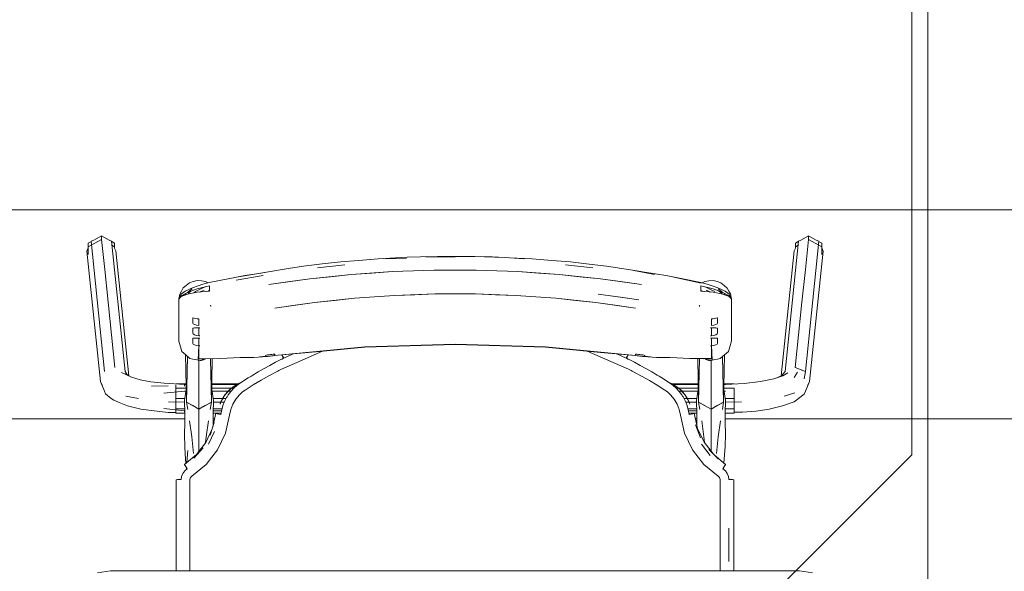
# Model space of a CAD drawing. Header units: millimetres. Extents: x -261 to 187, y -214 to 106.
# Tile 440 of 656: x -190 to -189.295, y -72.285 to -71.889. Entities that reach past the tile are written whole.
import ezdxf

# ---------------------------------------------------------------- set-up
doc = ezdxf.new("R2010")
doc.units = ezdxf.units.MM
doc.header["$LTSCALE"] = 0.005
doc.header["$MEASUREMENT"] = 0
for name, color, linetype, lineweight in [('IFC-Elemento de mobília-Contorno', 9, 'Continuous', 5), ('IFC-Viga-Contorno', 9, 'Continuous', 5), ('M-EQPM', 7, 'Continuous', 18)]:
    doc.layers.add(name, color=color, linetype=linetype, lineweight=lineweight)

msp = doc.modelspace()

# ---------------------------------------------------------------- linework, layer by layer
at = {"layer": 'IFC-Elemento de mobília-Contorno', "lineweight": 5}
for p, q in [((-189.9472, -72.04707), (-189.94169, -72.044)), ((-189.94169, -72.04659), (-189.94169, -72.044)), ((-189.94169, -72.044), (-189.93619, -72.04707)), ((-189.44036, -72.04707), (-189.43485, -72.044)), ((-189.43485, -72.04659), (-189.43485, -72.044)), ((-189.43485, -72.044), (-189.42934, -72.04708)), ((-189.95212, -72.05495), (-189.95111, -72.05258)), ((-189.95111, -72.05185), (-189.94169, -72.04659)), ((-189.95111, -72.04926), (-189.94925, -72.04822)), ((-189.95111, -72.05185), (-189.95111, -72.04926)), ((-189.95111, -72.0573), (-189.95111, -72.05185)), ((-189.94925, -72.04822), (-189.9491, -72.04785)), ((-189.9491, -72.04785), (-189.9472, -72.04707)), ((-189.9491, -72.04785), (-189.93942, -72.14129)), ((-189.94169, -72.04659), (-189.94159, -72.04664)), ((-189.94159, -72.04664), (-189.93936, -72.06823)), ((-189.93619, -72.04707), (-189.93446, -72.04775)), ((-189.93446, -72.04775), (-189.92479, -72.14119)), ((-189.93446, -72.04775), (-189.9343, -72.04812)), ((-189.9343, -72.04812), (-189.93227, -72.04926)), ((-189.93415, -72.0508), (-189.93227, -72.05185)), ((-189.93227, -72.05286), (-189.93227, -72.04926)), ((-189.93227, -72.05185), (-189.93227, -72.04926)), ((-189.93227, -72.05286), (-189.93227, -72.05185)), ((-189.93227, -72.05286), (-189.93143, -72.05481)), ((-189.45175, -72.14119), (-189.44208, -72.04775)), ((-189.44511, -72.05481), (-189.44427, -72.05287)), ((-189.44427, -72.04926), (-189.44224, -72.04812)), ((-189.44427, -72.05185), (-189.44427, -72.04926)), ((-189.44427, -72.05185), (-189.44239, -72.0508)), ((-189.44427, -72.05287), (-189.44427, -72.05185)), ((-189.44224, -72.04812), (-189.44208, -72.04775)), ((-189.44208, -72.04775), (-189.44036, -72.04707)), ((-189.43718, -72.06823), (-189.43495, -72.04664)), ((-189.43712, -72.14129), (-189.42745, -72.04785)), ((-189.43495, -72.04664), (-189.43485, -72.04659)), ((-189.43485, -72.04659), (-189.42543, -72.05185)), ((-189.42934, -72.04708), (-189.42745, -72.04785)), ((-189.42745, -72.04785), (-189.42729, -72.04822)), ((-189.42729, -72.04822), (-189.42543, -72.04926)), ((-189.42543, -72.05259), (-189.42543, -72.04926)), ((-189.42543, -72.05185), (-189.42543, -72.04926)), ((-189.42543, -72.0573), (-189.42543, -72.05185)), ((-189.42543, -72.05259), (-189.42442, -72.05495)), ((-189.95212, -72.05495), (-189.94245, -72.14839)), ((-189.93143, -72.05481), (-189.92216, -72.14434)), ((-189.74333, -72.0606), (-189.72262, -72.0594)), ((-189.72262, -72.0594), (-189.71312, -72.05914)), ((-189.71312, -72.05914), (-189.70072, -72.05877)), ((-189.70923, -72.05914), (-189.68817, -72.05914)), ((-189.70072, -72.05877), (-189.68817, -72.05872)), ((-189.68817, -72.05872), (-189.67406, -72.05885)), ((-189.67406, -72.05885), (-189.66129, -72.05914)), ((-189.66712, -72.05914), (-189.6527, -72.05964)), ((-189.66129, -72.05914), (-189.6527, -72.05964)), ((-189.6527, -72.05964), (-189.6386, -72.06053)), ((-189.64913, -72.05986), (-189.63301, -72.0606)), ((-189.45439, -72.14448), (-189.44511, -72.05481)), ((-189.43409, -72.14839), (-189.42442, -72.05495)), ((-189.81065, -72.06788), (-189.79675, -72.06584)), ((-189.79675, -72.06584), (-189.78342, -72.06414)), ((-189.78691, -72.0669), (-189.76728, -72.0648)), ((-189.78342, -72.06414), (-189.77003, -72.06271)), ((-189.77003, -72.06271), (-189.75747, -72.06163)), ((-189.75747, -72.06163), (-189.74333, -72.0606)), ((-189.73774, -72.06052), (-189.72292, -72.06007)), ((-189.63301, -72.0606), (-189.61888, -72.06163)), ((-189.61888, -72.06163), (-189.60554, -72.06278)), ((-189.60906, -72.0648), (-189.58943, -72.0669)), ((-189.60554, -72.06278), (-189.59219, -72.06422)), ((-189.59219, -72.06422), (-189.5796, -72.06583)), ((-189.5796, -72.06583), (-189.56569, -72.06788)), ((-189.93936, -72.06823), (-189.93694, -72.09159)), ((-189.85093, -72.07478), (-189.83903, -72.07247)), ((-189.84518, -72.07591), (-189.82588, -72.07247)), ((-189.84489, -72.07371), (-189.83061, -72.07116)), ((-189.83903, -72.07247), (-189.83061, -72.07116)), ((-189.83061, -72.07116), (-189.8163, -72.06893)), ((-189.82754, -72.07068), (-189.81065, -72.06788)), ((-189.79235, -72.07485), (-189.76274, -72.07174)), ((-189.79235, -72.07485), (-189.77754, -72.0733)), ((-189.77754, -72.0733), (-189.76274, -72.07174)), ((-189.76274, -72.07174), (-189.73298, -72.06966)), ((-189.76274, -72.07174), (-189.74786, -72.0707)), ((-189.74786, -72.0707), (-189.73298, -72.06966)), ((-189.73298, -72.06966), (-189.70312, -72.06862)), ((-189.73298, -72.06966), (-189.71805, -72.06914)), ((-189.71805, -72.06914), (-189.70312, -72.06862)), ((-189.70312, -72.06862), (-189.67322, -72.06862)), ((-189.67322, -72.06862), (-189.64336, -72.06966)), ((-189.67322, -72.06862), (-189.65829, -72.06914)), ((-189.65829, -72.06914), (-189.64336, -72.06966)), ((-189.64336, -72.06966), (-189.6136, -72.07175)), ((-189.64336, -72.06966), (-189.62848, -72.0707)), ((-189.62848, -72.0707), (-189.6136, -72.07175)), ((-189.6136, -72.07175), (-189.584, -72.07486)), ((-189.6136, -72.07175), (-189.5988, -72.0733)), ((-189.5988, -72.0733), (-189.584, -72.07486)), ((-189.56569, -72.06788), (-189.55503, -72.06964)), ((-189.56004, -72.06893), (-189.54522, -72.07163)), ((-189.56004, -72.06893), (-189.54453, -72.07115)), ((-189.54453, -72.07115), (-189.53574, -72.07281)), ((-189.53574, -72.07281), (-189.52385, -72.07503)), ((-189.53145, -72.07371), (-189.51186, -72.07793)), ((-189.4396, -72.09159), (-189.43718, -72.06823)), ((-189.88319, -72.08142), (-189.88093, -72.07953)), ((-189.88093, -72.07953), (-189.87867, -72.07764)), ((-189.87867, -72.07764), (-189.87583, -72.0768)), ((-189.8765, -72.0812), (-189.87245, -72.07983)), ((-189.87583, -72.0768), (-189.873, -72.07597)), ((-189.87309, -72.08205), (-189.86434, -72.07979)), ((-189.873, -72.07597), (-189.87006, -72.07632)), ((-189.87245, -72.07983), (-189.8689, -72.07869)), ((-189.87082, -72.0823), (-189.86737, -72.0806)), ((-189.87006, -72.07632), (-189.86712, -72.07667)), ((-189.8689, -72.07869), (-189.86437, -72.07751)), ((-189.86712, -72.07667), (-189.86527, -72.07774)), ((-189.86437, -72.07751), (-189.85093, -72.07478)), ((-189.86434, -72.08076), (-189.86434, -72.07979)), ((-189.86434, -72.08173), (-189.86434, -72.08076)), ((-189.82173, -72.07897), (-189.79235, -72.07485)), ((-189.82173, -72.07897), (-189.80677, -72.07687)), ((-189.80677, -72.07687), (-189.79235, -72.07485)), ((-189.584, -72.07486), (-189.55461, -72.07897)), ((-189.584, -72.07486), (-189.56958, -72.07687)), ((-189.56958, -72.07687), (-189.55461, -72.07897)), ((-189.52385, -72.07503), (-189.51197, -72.07751)), ((-189.51201, -72.08076), (-189.51201, -72.07979)), ((-189.51201, -72.07979), (-189.50325, -72.08205)), ((-189.51201, -72.08173), (-189.51201, -72.08076)), ((-189.51197, -72.07751), (-189.50744, -72.07869)), ((-189.51107, -72.07774), (-189.50921, -72.07666)), ((-189.50921, -72.07666), (-189.50626, -72.07632)), ((-189.50897, -72.0806), (-189.50552, -72.08231)), ((-189.50744, -72.07869), (-189.50389, -72.07983)), ((-189.50626, -72.07632), (-189.50332, -72.07597)), ((-189.50389, -72.07983), (-189.49983, -72.0812)), ((-189.50332, -72.07597), (-189.50049, -72.07681)), ((-189.50049, -72.07681), (-189.49765, -72.07765)), ((-189.49765, -72.07765), (-189.49539, -72.07955)), ((-189.49539, -72.07955), (-189.49314, -72.08144)), ((-189.88617, -72.08937), (-189.88559, -72.08583)), ((-189.88617, -72.08937), (-189.88466, -72.08595)), ((-189.88617, -72.08937), (-189.88459, -72.08713)), ((-189.88559, -72.08583), (-189.88439, -72.08362)), ((-189.88531, -72.08833), (-189.88459, -72.08746)), ((-189.88466, -72.08595), (-189.88161, -72.08364)), ((-189.88459, -72.08713), (-189.87997, -72.08456)), ((-189.88459, -72.08746), (-189.88004, -72.08576)), ((-189.88439, -72.08362), (-189.88319, -72.08142)), ((-189.884, -72.08681), (-189.8825, -72.08668)), ((-189.88183, -72.08643), (-189.88106, -72.08526)), ((-189.88161, -72.08364), (-189.8765, -72.0812)), ((-189.88004, -72.08576), (-189.87302, -72.08446)), ((-189.87997, -72.08456), (-189.87671, -72.08197)), ((-189.87997, -72.08456), (-189.87309, -72.08205)), ((-189.87961, -72.08568), (-189.87922, -72.08518)), ((-189.87922, -72.08518), (-189.87728, -72.08357)), ((-189.8754, -72.0849), (-189.8743, -72.08388)), ((-189.8743, -72.08388), (-189.87082, -72.0823)), ((-189.87302, -72.08446), (-189.86434, -72.08367)), ((-189.87154, -72.08432), (-189.86799, -72.08286)), ((-189.86609, -72.08383), (-189.86434, -72.08332)), ((-189.86508, -72.08353), (-189.86468, -72.0837)), ((-189.86434, -72.0827), (-189.86434, -72.08173)), ((-189.86434, -72.08367), (-189.86434, -72.0827)), ((-189.76039, -72.08877), (-189.73157, -72.08672)), ((-189.76039, -72.08877), (-189.74598, -72.08774)), ((-189.74598, -72.08774), (-189.73157, -72.08672)), ((-189.73157, -72.08672), (-189.70265, -72.08569)), ((-189.73157, -72.08672), (-189.71711, -72.08621)), ((-189.71711, -72.08621), (-189.70265, -72.08569)), ((-189.70265, -72.08569), (-189.67369, -72.08569)), ((-189.67369, -72.08569), (-189.64477, -72.08672)), ((-189.67369, -72.08569), (-189.65923, -72.08621)), ((-189.65923, -72.08621), (-189.64477, -72.08672)), ((-189.64477, -72.08672), (-189.61595, -72.08877)), ((-189.64477, -72.08672), (-189.63036, -72.08775)), ((-189.63036, -72.08775), (-189.61595, -72.08877)), ((-189.58557, -72.08581), (-189.57137, -72.08784)), ((-189.58557, -72.08581), (-189.5715, -72.08782)), ((-189.5715, -72.08782), (-189.55663, -72.08993)), ((-189.57137, -72.08784), (-189.55663, -72.08993)), ((-189.51201, -72.0827), (-189.51201, -72.08173)), ((-189.51201, -72.08367), (-189.51201, -72.0827)), ((-189.51201, -72.08332), (-189.51024, -72.08383)), ((-189.51201, -72.08367), (-189.50332, -72.08446)), ((-189.51183, -72.08368), (-189.51138, -72.0835)), ((-189.50837, -72.08286), (-189.50482, -72.08432)), ((-189.50552, -72.08231), (-189.50204, -72.08387)), ((-189.50332, -72.08446), (-189.4963, -72.08576)), ((-189.50325, -72.08205), (-189.49637, -72.08456)), ((-189.49983, -72.0812), (-189.49473, -72.08364)), ((-189.49963, -72.08197), (-189.49637, -72.08456)), ((-189.4994, -72.08345), (-189.49722, -72.08519)), ((-189.49722, -72.08519), (-189.49686, -72.08566)), ((-189.49637, -72.08456), (-189.49175, -72.08713)), ((-189.4963, -72.08576), (-189.49175, -72.08746)), ((-189.4954, -72.08527), (-189.49472, -72.08635)), ((-189.49473, -72.08364), (-189.49179, -72.08583)), ((-189.49376, -72.08671), (-189.4924, -72.08677)), ((-189.49314, -72.08144), (-189.49195, -72.08358)), ((-189.49195, -72.08358), (-189.49077, -72.08572)), ((-189.49179, -72.08583), (-189.49017, -72.08936)), ((-189.49175, -72.08713), (-189.49017, -72.08936)), ((-189.49175, -72.08746), (-189.49103, -72.08833)), ((-189.49077, -72.08572), (-189.49017, -72.08936)), ((-189.93694, -72.09159), (-189.93452, -72.11495)), ((-189.88617, -72.08937), (-189.88531, -72.08833)), ((-189.88617, -72.09689), (-189.88617, -72.08937)), ((-189.86341, -72.09362), (-189.86331, -72.09414)), ((-189.86341, -72.09362), (-189.8632, -72.09472)), ((-189.86331, -72.09414), (-189.8632, -72.09472)), ((-189.8175, -72.0959), (-189.78906, -72.09184)), ((-189.8175, -72.0959), (-189.80288, -72.09381)), ((-189.80288, -72.09381), (-189.78906, -72.09184)), ((-189.78906, -72.09184), (-189.76039, -72.08877)), ((-189.78906, -72.09184), (-189.77472, -72.09031)), ((-189.77472, -72.09031), (-189.76039, -72.08877)), ((-189.61595, -72.08877), (-189.58728, -72.09184)), ((-189.61595, -72.08877), (-189.60162, -72.09031)), ((-189.60162, -72.09031), (-189.58728, -72.09184)), ((-189.58728, -72.09184), (-189.55884, -72.0959)), ((-189.58728, -72.09184), (-189.57346, -72.09381)), ((-189.57346, -72.09381), (-189.55884, -72.0959)), ((-189.51315, -72.09472), (-189.51294, -72.09362)), ((-189.51315, -72.09472), (-189.51303, -72.09414)), ((-189.51303, -72.09414), (-189.51294, -72.09362)), ((-189.49103, -72.08833), (-189.49017, -72.08936)), ((-189.49017, -72.09687), (-189.49017, -72.08936)), ((-189.44202, -72.11495), (-189.4396, -72.09159)), ((-189.88617, -72.1044), (-189.88617, -72.09689)), ((-189.49017, -72.10438), (-189.49017, -72.09687)), ((-189.88617, -72.11192), (-189.88617, -72.1044)), ((-189.87617, -72.10279), (-189.87513, -72.10307)), ((-189.87617, -72.10375), (-189.87617, -72.10279)), ((-189.87617, -72.10472), (-189.87617, -72.10375)), ((-189.87617, -72.10568), (-189.87617, -72.10472)), ((-189.87617, -72.10664), (-189.87617, -72.10568)), ((-189.87617, -72.10664), (-189.87586, -72.1071)), ((-189.87586, -72.1071), (-189.87496, -72.10765)), ((-189.87513, -72.10307), (-189.87408, -72.10328)), ((-189.87496, -72.10765), (-189.87362, -72.10811)), ((-189.87408, -72.10328), (-189.87301, -72.10341)), ((-189.87362, -72.10811), (-189.87193, -72.10834)), ((-189.87301, -72.10341), (-189.87193, -72.10346)), ((-189.87193, -72.10468), (-189.87193, -72.10346)), ((-189.87193, -72.1059), (-189.87193, -72.10468)), ((-189.87193, -72.10712), (-189.87193, -72.10589)), ((-189.87193, -72.10834), (-189.87193, -72.10712)), ((-189.50441, -72.10346), (-189.50333, -72.10341)), ((-189.50441, -72.10468), (-189.50441, -72.10346)), ((-189.50441, -72.1059), (-189.50441, -72.10468)), ((-189.50441, -72.10712), (-189.50441, -72.10589)), ((-189.50441, -72.10834), (-189.50441, -72.10712)), ((-189.50441, -72.10834), (-189.50272, -72.10811)), ((-189.50333, -72.10341), (-189.50226, -72.10328)), ((-189.50272, -72.10811), (-189.50138, -72.10765)), ((-189.50226, -72.10328), (-189.50121, -72.10307)), ((-189.50138, -72.10765), (-189.50048, -72.1071)), ((-189.50121, -72.10307), (-189.50017, -72.10279)), ((-189.50048, -72.1071), (-189.50017, -72.10664)), ((-189.50017, -72.10375), (-189.50017, -72.10279)), ((-189.50017, -72.10472), (-189.50017, -72.10375)), ((-189.50017, -72.10568), (-189.50017, -72.10472)), ((-189.50017, -72.10664), (-189.50017, -72.10568)), ((-189.49017, -72.1119), (-189.49017, -72.10438)), ((-189.93452, -72.11495), (-189.9321, -72.13831)), ((-189.88617, -72.11943), (-189.88617, -72.11192)), ((-189.87617, -72.11039), (-189.87586, -72.11012)), ((-189.87617, -72.11127), (-189.87617, -72.11039)), ((-189.87617, -72.11215), (-189.87617, -72.11127)), ((-189.87617, -72.11304), (-189.87617, -72.11215)), ((-189.87617, -72.11392), (-189.87617, -72.11304)), ((-189.87617, -72.11392), (-189.87586, -72.11437)), ((-189.87586, -72.11012), (-189.87496, -72.11003)), ((-189.87586, -72.11437), (-189.87496, -72.11492)), ((-189.87496, -72.11003), (-189.87362, -72.11004)), ((-189.87496, -72.11492), (-189.87362, -72.11539)), ((-189.87362, -72.11004), (-189.87193, -72.11003)), ((-189.87362, -72.11539), (-189.87193, -72.11562)), ((-189.87193, -72.11143), (-189.87193, -72.11003)), ((-189.87193, -72.11283), (-189.87193, -72.11143)), ((-189.87193, -72.11422), (-189.87193, -72.11283)), ((-189.87193, -72.11562), (-189.87193, -72.11422)), ((-189.87177, -72.11003), (-189.87117, -72.11003)), ((-189.87177, -72.11563), (-189.87117, -72.11564)), ((-189.87174, -72.11563), (-189.87155, -72.11563)), ((-189.87155, -72.11003), (-189.87136, -72.11003)), ((-189.87155, -72.11563), (-189.87136, -72.11564)), ((-189.87136, -72.11003), (-189.87117, -72.11003)), ((-189.50517, -72.11003), (-189.50498, -72.11003)), ((-189.50517, -72.11003), (-189.5046, -72.11003)), ((-189.50517, -72.11564), (-189.5046, -72.11563)), ((-189.50498, -72.11003), (-189.50479, -72.11003)), ((-189.50498, -72.11564), (-189.50477, -72.11563)), ((-189.50479, -72.11563), (-189.5046, -72.11563)), ((-189.50441, -72.11143), (-189.50441, -72.11003)), ((-189.50441, -72.11003), (-189.50272, -72.11004)), ((-189.50441, -72.11283), (-189.50441, -72.11143)), ((-189.50441, -72.11422), (-189.50441, -72.11283)), ((-189.50441, -72.11562), (-189.50441, -72.11422)), ((-189.50441, -72.11562), (-189.50272, -72.11539)), ((-189.50272, -72.11004), (-189.50138, -72.11003)), ((-189.50272, -72.11539), (-189.50138, -72.11492)), ((-189.50138, -72.11003), (-189.50048, -72.11012)), ((-189.50138, -72.11492), (-189.50048, -72.11437)), ((-189.50048, -72.11012), (-189.50017, -72.11039)), ((-189.50048, -72.11437), (-189.50017, -72.11392)), ((-189.50017, -72.11127), (-189.50017, -72.11039)), ((-189.50017, -72.11215), (-189.50017, -72.11127)), ((-189.50017, -72.11304), (-189.50017, -72.11215)), ((-189.50017, -72.11392), (-189.50017, -72.11304)), ((-189.49017, -72.11941), (-189.49017, -72.1119)), ((-189.44444, -72.13831), (-189.44202, -72.11495)), ((-189.88617, -72.11943), (-189.88493, -72.12371)), ((-189.87617, -72.11767), (-189.87586, -72.1174)), ((-189.87617, -72.11855), (-189.87617, -72.11767)), ((-189.87617, -72.11943), (-189.87617, -72.11855)), ((-189.87617, -72.12032), (-189.87617, -72.11943)), ((-189.87617, -72.1212), (-189.87617, -72.12032)), ((-189.87617, -72.1212), (-189.87586, -72.12165)), ((-189.87586, -72.1174), (-189.87496, -72.11731)), ((-189.87586, -72.12165), (-189.87496, -72.1222)), ((-189.87496, -72.11731), (-189.87362, -72.11731)), ((-189.87496, -72.1222), (-189.87362, -72.12266)), ((-189.87362, -72.11731), (-189.87193, -72.11731)), ((-189.87362, -72.12266), (-189.87193, -72.1229)), ((-189.87243, -72.1331), (-189.87193, -72.1229)), ((-189.87193, -72.11871), (-189.87193, -72.11731)), ((-189.87193, -72.1201), (-189.87193, -72.11871)), ((-189.87193, -72.1215), (-189.87193, -72.1201)), ((-189.87193, -72.1229), (-189.87193, -72.1215)), ((-189.87193, -72.13206), (-189.87193, -72.1229)), ((-189.87193, -72.1229), (-189.87117, -72.12292)), ((-189.87193, -72.1229), (-189.87174, -72.1229)), ((-189.87174, -72.1173), (-189.87117, -72.1173)), ((-189.87174, -72.1229), (-189.87155, -72.12291)), ((-189.87155, -72.1173), (-189.87136, -72.1173)), ((-189.87155, -72.12291), (-189.87136, -72.12291)), ((-189.87136, -72.1173), (-189.87117, -72.1173)), ((-189.87136, -72.12291), (-189.87117, -72.12292)), ((-189.75298, -72.12389), (-189.72057, -72.12288)), ((-189.75297, -72.12367), (-189.68817, -72.12165)), ((-189.72057, -72.12288), (-189.68817, -72.12187)), ((-189.68817, -72.12165), (-189.62337, -72.12367)), ((-189.68817, -72.12187), (-189.65577, -72.12288)), ((-189.65577, -72.12288), (-189.62336, -72.12389)), ((-189.50517, -72.1173), (-189.50498, -72.1173)), ((-189.50517, -72.1173), (-189.5046, -72.1173)), ((-189.50517, -72.12292), (-189.50441, -72.1229)), ((-189.50517, -72.12292), (-189.50498, -72.12291)), ((-189.50498, -72.1173), (-189.50479, -72.1173)), ((-189.50498, -72.12291), (-189.50479, -72.12291)), ((-189.50479, -72.12291), (-189.5046, -72.1229)), ((-189.5046, -72.1229), (-189.50441, -72.1229)), ((-189.50441, -72.11871), (-189.50441, -72.11731)), ((-189.50441, -72.11731), (-189.50272, -72.11731)), ((-189.50441, -72.1201), (-189.50441, -72.11871)), ((-189.50441, -72.1215), (-189.50441, -72.1201)), ((-189.50441, -72.1229), (-189.50441, -72.1215)), ((-189.50441, -72.1229), (-189.50272, -72.12266)), ((-189.50441, -72.13206), (-189.50441, -72.1229)), ((-189.50441, -72.1229), (-189.50391, -72.1331)), ((-189.50272, -72.11731), (-189.50138, -72.11731)), ((-189.50272, -72.12266), (-189.50138, -72.1222)), ((-189.50138, -72.11731), (-189.50048, -72.1174)), ((-189.50138, -72.1222), (-189.50048, -72.12165)), ((-189.50048, -72.1174), (-189.50017, -72.11767)), ((-189.50048, -72.12165), (-189.50017, -72.1212)), ((-189.50017, -72.11855), (-189.50017, -72.11767)), ((-189.50017, -72.11943), (-189.50017, -72.11855)), ((-189.50017, -72.12032), (-189.50017, -72.11943)), ((-189.50017, -72.1212), (-189.50017, -72.12032)), ((-189.49141, -72.12371), (-189.49017, -72.11941)), ((-189.88493, -72.12371), (-189.88402, -72.12683)), ((-189.88402, -72.12683), (-189.88112, -72.12942)), ((-189.88139, -72.12919), (-189.88073, -72.16316)), ((-189.88112, -72.12942), (-189.87823, -72.13202)), ((-189.88073, -72.16316), (-189.87991, -72.13051)), ((-189.82826, -72.13089), (-189.82417, -72.13037)), ((-189.82826, -72.13089), (-189.82412, -72.13047)), ((-189.82417, -72.13006), (-189.82398, -72.12984)), ((-189.82417, -72.13014), (-189.82417, -72.13006)), ((-189.82417, -72.13021), (-189.82417, -72.13014)), ((-189.82417, -72.13029), (-189.82417, -72.13021)), ((-189.82417, -72.13037), (-189.82417, -72.13029)), ((-189.82412, -72.13047), (-189.82381, -72.13057)), ((-189.82398, -72.12984), (-189.82344, -72.12961)), ((-189.82344, -72.12961), (-189.82263, -72.12941)), ((-189.82325, -72.13057), (-189.82251, -72.13051)), ((-189.82263, -72.12941), (-189.82167, -72.12926)), ((-189.82251, -72.13051), (-189.82167, -72.13041)), ((-189.82167, -72.12926), (-189.82063, -72.12914)), ((-189.82167, -72.13041), (-189.82063, -72.13029)), ((-189.82063, -72.12914), (-189.81959, -72.12902)), ((-189.82063, -72.13029), (-189.8196, -72.13017)), ((-189.8196, -72.13017), (-189.81856, -72.13004)), ((-189.81959, -72.12902), (-189.81854, -72.12889)), ((-189.81856, -72.13004), (-189.81753, -72.12992)), ((-189.81854, -72.12889), (-189.8175, -72.12876)), ((-189.81775, -72.12879), (-189.81753, -72.12992)), ((-189.81775, -72.12879), (-189.81753, -72.12992)), ((-189.81753, -72.12992), (-189.78525, -72.1269)), ((-189.8175, -72.1297), (-189.75297, -72.12367)), ((-189.8175, -72.12899), (-189.8175, -72.12876)), ((-189.8175, -72.12923), (-189.8175, -72.12899)), ((-189.8175, -72.12946), (-189.8175, -72.12923)), ((-189.8175, -72.1297), (-189.8175, -72.12946)), ((-189.81235, -72.12943), (-189.81222, -72.12971)), ((-189.81222, -72.12971), (-189.81161, -72.13094)), ((-189.81215, -72.12941), (-189.81162, -72.13044)), ((-189.81162, -72.13044), (-189.81097, -72.13175)), ((-189.81097, -72.13175), (-189.8042, -72.12867)), ((-189.81097, -72.13175), (-189.80423, -72.12867)), ((-189.7979, -72.13315), (-189.78318, -72.12674)), ((-189.78525, -72.1269), (-189.75298, -72.12389)), ((-189.78318, -72.12674), (-189.78302, -72.12669)), ((-189.62337, -72.12367), (-189.55884, -72.1297)), ((-189.62336, -72.12389), (-189.58391, -72.12757)), ((-189.59357, -72.12667), (-189.56393, -72.13956)), ((-189.58391, -72.12757), (-189.55881, -72.12992)), ((-189.57237, -72.12865), (-189.56557, -72.13175)), ((-189.57236, -72.12865), (-189.56557, -72.13175)), ((-189.56557, -72.13175), (-189.56492, -72.13044)), ((-189.56493, -72.13094), (-189.56432, -72.12971)), ((-189.56492, -72.13044), (-189.56438, -72.12939)), ((-189.56432, -72.12971), (-189.56419, -72.12941)), ((-189.55884, -72.12899), (-189.55884, -72.12876)), ((-189.55884, -72.12876), (-189.5578, -72.12889)), ((-189.55884, -72.12923), (-189.55884, -72.12899)), ((-189.55884, -72.12946), (-189.55884, -72.12923)), ((-189.55884, -72.1297), (-189.55884, -72.12946)), ((-189.55881, -72.12992), (-189.55778, -72.13004)), ((-189.5578, -72.12889), (-189.55676, -72.12902)), ((-189.55778, -72.13004), (-189.55674, -72.13017)), ((-189.55676, -72.12902), (-189.55571, -72.12914)), ((-189.55674, -72.13017), (-189.55571, -72.13029)), ((-189.55571, -72.12914), (-189.55467, -72.12926)), ((-189.55571, -72.13029), (-189.55467, -72.13041)), ((-189.55467, -72.12926), (-189.55372, -72.12941)), ((-189.55467, -72.13041), (-189.55383, -72.13051)), ((-189.55383, -72.13051), (-189.55309, -72.13057)), ((-189.55372, -72.12941), (-189.55291, -72.12961)), ((-189.55291, -72.12961), (-189.55236, -72.12984)), ((-189.55254, -72.13057), (-189.55222, -72.13047)), ((-189.55236, -72.12984), (-189.55217, -72.13006)), ((-189.55222, -72.13047), (-189.54809, -72.13089)), ((-189.55217, -72.13014), (-189.55217, -72.13006)), ((-189.55217, -72.13021), (-189.55217, -72.13014)), ((-189.55217, -72.13029), (-189.55217, -72.13021)), ((-189.55217, -72.13037), (-189.55217, -72.13029)), ((-189.55217, -72.13037), (-189.54809, -72.13089)), ((-189.49812, -72.13202), (-189.49522, -72.12942)), ((-189.49581, -72.16316), (-189.49516, -72.12937)), ((-189.49522, -72.12942), (-189.49232, -72.12683)), ((-189.49232, -72.12683), (-189.49141, -72.12371)), ((-189.87823, -72.13202), (-189.87629, -72.13238)), ((-189.87629, -72.13238), (-189.87436, -72.13274)), ((-189.87436, -72.13274), (-189.87243, -72.1331)), ((-189.87243, -72.1331), (-189.87195, -72.13319)), ((-189.87195, -72.13319), (-189.87147, -72.13328)), ((-189.87193, -72.13206), (-189.87007, -72.13227)), ((-189.87193, -72.13206), (-189.87147, -72.13211)), ((-189.87177, -72.13465), (-189.87177, -72.13323)), ((-189.87177, -72.15143), (-189.87177, -72.13465)), ((-189.87147, -72.13211), (-189.871, -72.13217)), ((-189.87147, -72.13328), (-189.87098, -72.13337)), ((-189.871, -72.13217), (-189.87054, -72.13222)), ((-189.87098, -72.13337), (-189.8705, -72.13346)), ((-189.87054, -72.13222), (-189.87007, -72.13227)), ((-189.8705, -72.13346), (-189.87012, -72.13331)), ((-189.87012, -72.13331), (-189.86973, -72.13317)), ((-189.87007, -72.13227), (-189.86823, -72.13226)), ((-189.87007, -72.13227), (-189.86961, -72.13227)), ((-189.86973, -72.13317), (-189.86953, -72.1331)), ((-189.86961, -72.13227), (-189.86938, -72.13227)), ((-189.86953, -72.1331), (-189.86934, -72.13303)), ((-189.86938, -72.13227), (-189.86915, -72.13226)), ((-189.86934, -72.13303), (-189.86915, -72.13295)), ((-189.86915, -72.13226), (-189.86892, -72.13226)), ((-189.86915, -72.13295), (-189.86896, -72.13289)), ((-189.86896, -72.13289), (-189.86876, -72.13281)), ((-189.86892, -72.13226), (-189.86869, -72.13226)), ((-189.86876, -72.13281), (-189.86857, -72.13274)), ((-189.86869, -72.13226), (-189.86846, -72.13226)), ((-189.86857, -72.13274), (-189.86837, -72.13267)), ((-189.86837, -72.13267), (-189.86818, -72.13259)), ((-189.86823, -72.13226), (-189.85633, -72.13193)), ((-189.86818, -72.13259), (-189.86799, -72.13252)), ((-189.86799, -72.13252), (-189.86779, -72.13245)), ((-189.86779, -72.13245), (-189.8676, -72.13238)), ((-189.8676, -72.13238), (-189.86741, -72.1323)), ((-189.86741, -72.1323), (-189.86732, -72.13223)), ((-189.86359, -72.13213), (-189.86281, -72.16316)), ((-189.86281, -72.16316), (-189.86221, -72.13209)), ((-189.85633, -72.13193), (-189.84224, -72.13135)), ((-189.84224, -72.13135), (-189.84074, -72.13119)), ((-189.84074, -72.13119), (-189.83871, -72.13126)), ((-189.83871, -72.13126), (-189.83664, -72.1313)), ((-189.83664, -72.1313), (-189.83454, -72.13131)), ((-189.83454, -72.13131), (-189.83239, -72.13128)), ((-189.83247, -72.13128), (-189.83246, -72.13133)), ((-189.83246, -72.13133), (-189.82325, -72.13057)), ((-189.83246, -72.13133), (-189.83239, -72.13128)), ((-189.82515, -72.13915), (-189.82101, -72.13688)), ((-189.82381, -72.13057), (-189.82325, -72.13057)), ((-189.82101, -72.13688), (-189.81683, -72.13469)), ((-189.81683, -72.13469), (-189.81263, -72.13256)), ((-189.81263, -72.13256), (-189.81221, -72.13236)), ((-189.81261, -72.13956), (-189.7979, -72.13315)), ((-189.81221, -72.13236), (-189.8118, -72.13215)), ((-189.8118, -72.13215), (-189.81138, -72.13195)), ((-189.81161, -72.13094), (-189.81142, -72.13084)), ((-189.81161, -72.13094), (-189.81142, -72.13084)), ((-189.81161, -72.13094), (-189.81116, -72.13184)), ((-189.81138, -72.13195), (-189.81097, -72.13175)), ((-189.56557, -72.13175), (-189.56516, -72.13195)), ((-189.56538, -72.13184), (-189.56493, -72.13094)), ((-189.56516, -72.13195), (-189.56474, -72.13215)), ((-189.56513, -72.13085), (-189.56493, -72.13094)), ((-189.56513, -72.13085), (-189.56493, -72.13094)), ((-189.56474, -72.13215), (-189.56433, -72.13236)), ((-189.56433, -72.13236), (-189.56391, -72.13256)), ((-189.56391, -72.13256), (-189.55971, -72.13469)), ((-189.55971, -72.13469), (-189.55553, -72.13688)), ((-189.55553, -72.13688), (-189.55139, -72.13915)), ((-189.55309, -72.13057), (-189.54388, -72.13133)), ((-189.55309, -72.13057), (-189.55254, -72.13057)), ((-189.54395, -72.13128), (-189.54388, -72.13133)), ((-189.54395, -72.13128), (-189.54181, -72.13131)), ((-189.54388, -72.13133), (-189.54387, -72.13128)), ((-189.54181, -72.13131), (-189.5397, -72.1313)), ((-189.5397, -72.1313), (-189.53763, -72.13126)), ((-189.53763, -72.13126), (-189.5356, -72.13119)), ((-189.5356, -72.13119), (-189.5341, -72.13135)), ((-189.5341, -72.13135), (-189.52001, -72.13193)), ((-189.52001, -72.13193), (-189.50994, -72.13215)), ((-189.52001, -72.13193), (-189.51441, -72.13197)), ((-189.52001, -72.13193), (-189.50441, -72.13206)), ((-189.51433, -72.13206), (-189.51373, -72.16316)), ((-189.5143, -72.13198), (-189.50654, -72.13229)), ((-189.51373, -72.16316), (-189.51295, -72.13208)), ((-189.51295, -72.13199), (-189.50441, -72.13206)), ((-189.50927, -72.13218), (-189.5092, -72.13221)), ((-189.5092, -72.13221), (-189.50893, -72.1323)), ((-189.50904, -72.13219), (-189.50893, -72.1323)), ((-189.50896, -72.13219), (-189.50893, -72.1323)), ((-189.50893, -72.1323), (-189.50874, -72.13238)), ((-189.50892, -72.13219), (-189.50874, -72.13238)), ((-189.50882, -72.1322), (-189.50874, -72.13238)), ((-189.50881, -72.1322), (-189.50855, -72.13245)), ((-189.50874, -72.13238), (-189.50855, -72.13245)), ((-189.50855, -72.13245), (-189.50855, -72.13221)), ((-189.50855, -72.13245), (-189.50835, -72.13252)), ((-189.50835, -72.13252), (-189.50816, -72.13259)), ((-189.50825, -72.13222), (-189.50797, -72.13267)), ((-189.50816, -72.13259), (-189.50797, -72.13267)), ((-189.50797, -72.13223), (-189.50797, -72.13267)), ((-189.50797, -72.13267), (-189.50777, -72.13274)), ((-189.50777, -72.13274), (-189.50758, -72.13281)), ((-189.50758, -72.13281), (-189.50739, -72.13289)), ((-189.50739, -72.13289), (-189.50719, -72.13295)), ((-189.50719, -72.13295), (-189.507, -72.13303)), ((-189.507, -72.13303), (-189.50681, -72.1331)), ((-189.50681, -72.1331), (-189.50661, -72.13317)), ((-189.50661, -72.13317), (-189.50642, -72.13324)), ((-189.50654, -72.13229), (-189.50548, -72.13221)), ((-189.50654, -72.13229), (-189.50628, -72.13227)), ((-189.50642, -72.13324), (-189.50622, -72.13331)), ((-189.50628, -72.13227), (-189.50601, -72.13225)), ((-189.50622, -72.13331), (-189.50603, -72.13339)), ((-189.50603, -72.13339), (-189.50584, -72.13346)), ((-189.50601, -72.13225), (-189.50575, -72.13223)), ((-189.50584, -72.13346), (-189.5056, -72.13342)), ((-189.50575, -72.13223), (-189.50548, -72.13221)), ((-189.5056, -72.13342), (-189.50535, -72.13337)), ((-189.50548, -72.13221), (-189.50441, -72.13206)), ((-189.50548, -72.13221), (-189.50521, -72.13218)), ((-189.50535, -72.13337), (-189.50487, -72.13328)), ((-189.50521, -72.13218), (-189.50494, -72.13214)), ((-189.50494, -72.13214), (-189.50441, -72.13206)), ((-189.50487, -72.13328), (-189.50439, -72.13319)), ((-189.50477, -72.13465), (-189.50477, -72.13326)), ((-189.50477, -72.15143), (-189.50477, -72.13465)), ((-189.50439, -72.13319), (-189.50391, -72.1331)), ((-189.50391, -72.1331), (-189.50198, -72.13274)), ((-189.50198, -72.13274), (-189.50005, -72.13238)), ((-189.50005, -72.13238), (-189.49812, -72.13202)), ((-189.49663, -72.13069), (-189.49581, -72.16316)), ((-189.92721, -72.14197), (-189.92003, -72.14535)), ((-189.92479, -72.14119), (-189.92303, -72.14381)), ((-189.92445, -72.14274), (-189.92258, -72.14414)), ((-189.83465, -72.14476), (-189.83328, -72.14393)), ((-189.83328, -72.14393), (-189.83195, -72.1431)), ((-189.83195, -72.1431), (-189.8306, -72.14229)), ((-189.8306, -72.14229), (-189.82925, -72.14149)), ((-189.82925, -72.14149), (-189.82515, -72.13915)), ((-189.82723, -72.14755), (-189.82169, -72.14438)), ((-189.82169, -72.14438), (-189.81625, -72.14145)), ((-189.81625, -72.14145), (-189.81534, -72.14097)), ((-189.81534, -72.14097), (-189.81443, -72.14049)), ((-189.81443, -72.14049), (-189.81352, -72.14003)), ((-189.81352, -72.14003), (-189.81261, -72.13956)), ((-189.56393, -72.13956), (-189.56302, -72.14003)), ((-189.56302, -72.14003), (-189.5621, -72.1405)), ((-189.5621, -72.1405), (-189.56119, -72.14097)), ((-189.56119, -72.14097), (-189.56029, -72.14145)), ((-189.56029, -72.14145), (-189.55459, -72.14453)), ((-189.55459, -72.14453), (-189.54896, -72.14775)), ((-189.55139, -72.13915), (-189.54729, -72.14149)), ((-189.54729, -72.14149), (-189.54594, -72.14229)), ((-189.54594, -72.14229), (-189.5446, -72.1431)), ((-189.5446, -72.1431), (-189.54326, -72.14393)), ((-189.54326, -72.14393), (-189.54192, -72.14475)), ((-189.45983, -72.14652), (-189.45335, -72.1445)), ((-189.45707, -72.14566), (-189.45434, -72.14446)), ((-189.45434, -72.14446), (-189.45175, -72.14119)), ((-189.45335, -72.1445), (-189.44962, -72.14226)), ((-189.4453, -72.14562), (-189.44289, -72.14175)), ((-189.44444, -72.13831), (-189.43712, -72.14129)), ((-189.44444, -72.13831), (-189.44078, -72.13979)), ((-189.44078, -72.13979), (-189.43712, -72.14129)), ((-189.43811, -72.14662), (-189.43712, -72.14129)), ((-189.94245, -72.14839), (-189.94103, -72.15131)), ((-189.94245, -72.14839), (-189.93942, -72.15545)), ((-189.92003, -72.14535), (-189.91393, -72.14721)), ((-189.91393, -72.14721), (-189.9062, -72.14868)), ((-189.9062, -72.14868), (-189.89669, -72.14971)), ((-189.90586, -72.15188), (-189.89381, -72.15156)), ((-189.89669, -72.14971), (-189.88212, -72.15062)), ((-189.88827, -72.15023), (-189.88827, -72.15014)), ((-189.88827, -72.15014), (-189.88098, -72.15014)), ((-189.88827, -72.15327), (-189.88827, -72.1512)), ((-189.88212, -72.1517), (-189.88212, -72.15062)), ((-189.88212, -72.15062), (-189.88097, -72.15062)), ((-189.87177, -72.16823), (-189.87177, -72.15143)), ((-189.86256, -72.15014), (-189.8438, -72.15014)), ((-189.86256, -72.15062), (-189.84463, -72.15062)), ((-189.84743, -72.15242), (-189.84507, -72.15087)), ((-189.8469, -72.15197), (-189.84507, -72.15087)), ((-189.84683, -72.15327), (-189.84453, -72.15124)), ((-189.84532, -72.15103), (-189.84493, -72.15081)), ((-189.84507, -72.15087), (-189.84195, -72.14937)), ((-189.84507, -72.15087), (-189.84344, -72.14992)), ((-189.84454, -72.15062), (-189.84368, -72.15062)), ((-189.84453, -72.15124), (-189.84205, -72.14944)), ((-189.84354, -72.15014), (-189.84301, -72.15014)), ((-189.84344, -72.14992), (-189.84174, -72.14924)), ((-189.84205, -72.14944), (-189.84021, -72.14825)), ((-189.84021, -72.14825), (-189.83837, -72.14707)), ((-189.83867, -72.15462), (-189.8329, -72.15096)), ((-189.83837, -72.14707), (-189.83651, -72.14591)), ((-189.83651, -72.14591), (-189.83465, -72.14476)), ((-189.8329, -72.15096), (-189.82723, -72.14755)), ((-189.54896, -72.14775), (-189.5434, -72.15111)), ((-189.5434, -72.15111), (-189.53787, -72.15462)), ((-189.54192, -72.14475), (-189.54003, -72.14591)), ((-189.54003, -72.14591), (-189.53817, -72.14707)), ((-189.53817, -72.14707), (-189.53633, -72.14825)), ((-189.53633, -72.14825), (-189.53446, -72.14946)), ((-189.5348, -72.14924), (-189.5331, -72.14992)), ((-189.53449, -72.14944), (-189.53201, -72.15124)), ((-189.53447, -72.14946), (-189.53144, -72.15089)), ((-189.53353, -72.15014), (-189.53303, -72.15014)), ((-189.5331, -72.14992), (-189.53144, -72.15089)), ((-189.53286, -72.15062), (-189.53201, -72.15062)), ((-189.53274, -72.15014), (-189.51398, -72.15014)), ((-189.53201, -72.15124), (-189.52972, -72.15327)), ((-189.53191, -72.15062), (-189.51398, -72.15062)), ((-189.53156, -72.15083), (-189.5312, -72.15104)), ((-189.53144, -72.15089), (-189.52911, -72.15242)), ((-189.53144, -72.15089), (-189.52964, -72.15197)), ((-189.50477, -72.16823), (-189.50477, -72.15143)), ((-189.49556, -72.15014), (-189.48827, -72.15014)), ((-189.49556, -72.15062), (-189.49442, -72.15062)), ((-189.49442, -72.15062), (-189.48112, -72.1498)), ((-189.48827, -72.15024), (-189.48827, -72.15014)), ((-189.48112, -72.1498), (-189.4693, -72.1485)), ((-189.4693, -72.1485), (-189.45983, -72.14652)), ((-189.43712, -72.15545), (-189.43409, -72.14839)), ((-189.43552, -72.15131), (-189.43409, -72.14839)), ((-189.93942, -72.15545), (-189.93866, -72.15725)), ((-189.93866, -72.15725), (-189.93468, -72.16054)), ((-189.89701, -72.15682), (-189.88212, -72.1554)), ((-189.88827, -72.15327), (-189.88092, -72.15327)), ((-189.88827, -72.16072), (-189.88827, -72.15327)), ((-189.88212, -72.16199), (-189.88091, -72.15416)), ((-189.88212, -72.1554), (-189.8811, -72.1554)), ((-189.86263, -72.15416), (-189.86142, -72.16199)), ((-189.86262, -72.15327), (-189.84848, -72.15327)), ((-189.86244, -72.1554), (-189.85085, -72.1554)), ((-189.85469, -72.16051), (-189.85314, -72.15813)), ((-189.8543, -72.15983), (-189.85328, -72.15831)), ((-189.85328, -72.15831), (-189.85154, -72.15615)), ((-189.85328, -72.15831), (-189.85277, -72.15758)), ((-189.85277, -72.15758), (-189.85154, -72.15615)), ((-189.85202, -72.15674), (-189.85091, -72.15551)), ((-189.85154, -72.15615), (-189.84954, -72.15413)), ((-189.85154, -72.15615), (-189.85002, -72.15452)), ((-189.85139, -72.15889), (-189.85109, -72.15843)), ((-189.85109, -72.15843), (-189.85077, -72.15796)), ((-189.85081, -72.1554), (-189.84881, -72.1554)), ((-189.85081, -72.15802), (-189.84891, -72.15552)), ((-189.85002, -72.15452), (-189.8469, -72.15197)), ((-189.84959, -72.15417), (-189.84743, -72.15242)), ((-189.84891, -72.15552), (-189.84683, -72.15327)), ((-189.84847, -72.15327), (-189.84682, -72.15327)), ((-189.84543, -72.16115), (-189.84275, -72.15795)), ((-189.84275, -72.15795), (-189.8418, -72.15704)), ((-189.8418, -72.15704), (-189.8408, -72.15618)), ((-189.8408, -72.15618), (-189.83975, -72.15538)), ((-189.83979, -72.1554), (-189.83867, -72.15462)), ((-189.53787, -72.15462), (-189.53674, -72.1554)), ((-189.53679, -72.15538), (-189.53574, -72.15618)), ((-189.53574, -72.15618), (-189.53474, -72.15704)), ((-189.53474, -72.15704), (-189.53379, -72.15795)), ((-189.53379, -72.15795), (-189.53112, -72.16114)), ((-189.52972, -72.15327), (-189.52807, -72.15327)), ((-189.52972, -72.15327), (-189.52763, -72.15552)), ((-189.52964, -72.15197), (-189.52652, -72.15452)), ((-189.52911, -72.15242), (-189.52695, -72.15417)), ((-189.52806, -72.15327), (-189.51392, -72.15327)), ((-189.52774, -72.1554), (-189.52573, -72.1554)), ((-189.52763, -72.15552), (-189.52573, -72.15802)), ((-189.527, -72.15413), (-189.525, -72.15615)), ((-189.52652, -72.15452), (-189.525, -72.15615)), ((-189.52577, -72.15796), (-189.52545, -72.15843)), ((-189.52569, -72.1554), (-189.5141, -72.1554)), ((-189.52561, -72.15553), (-189.52454, -72.15671)), ((-189.52545, -72.15843), (-189.52515, -72.15889)), ((-189.525, -72.15615), (-189.52377, -72.15758)), ((-189.525, -72.15615), (-189.52326, -72.15831)), ((-189.52377, -72.15758), (-189.52326, -72.15831)), ((-189.52339, -72.15815), (-189.52186, -72.1605)), ((-189.52326, -72.15831), (-189.52224, -72.15983)), ((-189.51512, -72.16199), (-189.51391, -72.15416)), ((-189.49563, -72.15416), (-189.49442, -72.16199)), ((-189.49562, -72.15327), (-189.48827, -72.15327)), ((-189.49544, -72.1554), (-189.49442, -72.1554)), ((-189.48827, -72.15327), (-189.48827, -72.15315)), ((-189.48827, -72.16072), (-189.48827, -72.15327)), ((-189.45231, -72.15892), (-189.4448, -72.15667)), ((-189.4453, -72.16301), (-189.43811, -72.15765)), ((-189.43811, -72.15765), (-189.43712, -72.15545)), ((-189.93468, -72.16054), (-189.93284, -72.16186)), ((-189.93284, -72.16186), (-189.9291, -72.16358)), ((-189.9291, -72.16358), (-189.92298, -72.16587)), ((-189.92423, -72.15892), (-189.91515, -72.16076)), ((-189.8937, -72.16297), (-189.88209, -72.16325)), ((-189.88827, -72.16072), (-189.88192, -72.16072)), ((-189.88827, -72.16812), (-189.88827, -72.16072)), ((-189.88212, -72.16199), (-189.8819, -72.17142)), ((-189.88212, -72.16325), (-189.88209, -72.16325)), ((-189.88073, -72.16316), (-189.87988, -72.16847)), ((-189.88073, -72.16316), (-189.87177, -72.16823)), ((-189.88073, -72.16316), (-189.87625, -72.16569)), ((-189.87625, -72.16569), (-189.87177, -72.16823)), ((-189.87177, -72.16823), (-189.86281, -72.16316)), ((-189.87177, -72.16823), (-189.86729, -72.16569)), ((-189.86729, -72.16569), (-189.86281, -72.16316)), ((-189.86366, -72.16847), (-189.86281, -72.16316)), ((-189.86164, -72.17142), (-189.86142, -72.16199)), ((-189.86162, -72.16072), (-189.85483, -72.16072)), ((-189.86145, -72.16325), (-189.85608, -72.16325)), ((-189.85668, -72.16472), (-189.856, -72.16305)), ((-189.85668, -72.16475), (-189.856, -72.16305)), ((-189.85668, -72.16469), (-189.85656, -72.16441)), ((-189.85668, -72.1647), (-189.85668, -72.16469)), ((-189.85668, -72.16475), (-189.85668, -72.16473)), ((-189.85657, -72.16447), (-189.85517, -72.16135)), ((-189.85602, -72.16325), (-189.85367, -72.16325)), ((-189.856, -72.16305), (-189.85503, -72.16103)), ((-189.856, -72.16305), (-189.8552, -72.16141)), ((-189.85548, -72.16883), (-189.85462, -72.16571)), ((-189.85524, -72.16147), (-189.8543, -72.15983)), ((-189.85503, -72.16103), (-189.8543, -72.15983)), ((-189.85481, -72.16072), (-189.85243, -72.16072)), ((-189.85462, -72.16571), (-189.85345, -72.1627)), ((-189.85345, -72.1627), (-189.85198, -72.15983)), ((-189.85198, -72.15983), (-189.85169, -72.15936)), ((-189.85169, -72.15936), (-189.85139, -72.15889)), ((-189.84902, -72.16863), (-189.84754, -72.16474)), ((-189.84754, -72.16474), (-189.84543, -72.16115)), ((-189.53112, -72.16114), (-189.52901, -72.16474)), ((-189.52901, -72.16474), (-189.52752, -72.16863)), ((-189.52515, -72.15889), (-189.52485, -72.15936)), ((-189.52485, -72.15936), (-189.52456, -72.15983)), ((-189.52456, -72.15983), (-189.52309, -72.1627)), ((-189.52411, -72.16072), (-189.52174, -72.16072)), ((-189.52309, -72.1627), (-189.52192, -72.16571)), ((-189.52288, -72.16325), (-189.52052, -72.16325)), ((-189.52224, -72.15983), (-189.52151, -72.16103)), ((-189.52224, -72.15983), (-189.52134, -72.16141)), ((-189.52192, -72.16571), (-189.52106, -72.16883)), ((-189.5217, -72.16072), (-189.51492, -72.16072)), ((-189.52151, -72.16103), (-189.52054, -72.16305)), ((-189.52136, -72.16137), (-189.51986, -72.16472)), ((-189.52134, -72.16141), (-189.52054, -72.16305)), ((-189.52054, -72.16305), (-189.51986, -72.16472)), ((-189.52054, -72.16305), (-189.51986, -72.16475)), ((-189.52046, -72.16325), (-189.51509, -72.16325)), ((-189.51999, -72.16441), (-189.51986, -72.16469)), ((-189.51986, -72.1647), (-189.51986, -72.16469)), ((-189.51986, -72.16475), (-189.51986, -72.16473)), ((-189.51512, -72.16199), (-189.5149, -72.17142)), ((-189.51373, -72.16316), (-189.51288, -72.16847)), ((-189.51373, -72.16316), (-189.50477, -72.16823)), ((-189.51373, -72.16316), (-189.50925, -72.16569)), ((-189.50477, -72.16823), (-189.49581, -72.16316)), ((-189.50477, -72.16823), (-189.50029, -72.16569)), ((-189.50029, -72.16569), (-189.49581, -72.16316)), ((-189.49666, -72.16847), (-189.49581, -72.16316)), ((-189.49464, -72.17142), (-189.49442, -72.16199)), ((-189.49462, -72.16072), (-189.48827, -72.16072)), ((-189.49445, -72.16325), (-189.49442, -72.16325)), ((-189.49442, -72.16325), (-189.48284, -72.16297)), ((-189.48827, -72.16812), (-189.48827, -72.16072)), ((-189.45345, -72.16595), (-189.4453, -72.16301)), ((-189.92298, -72.16587), (-189.91335, -72.16835)), ((-189.91335, -72.16835), (-189.90586, -72.16927)), ((-189.90586, -72.16927), (-189.89381, -72.17064)), ((-189.89701, -72.16785), (-189.88212, -72.16956)), ((-189.89381, -72.17064), (-189.88827, -72.17064)), ((-189.88827, -72.16812), (-189.88198, -72.16812)), ((-189.88827, -72.17113), (-189.88827, -72.16812)), ((-189.88827, -72.17113), (-189.88191, -72.17113)), ((-189.88212, -72.16956), (-189.88194, -72.16956)), ((-189.88212, -72.17011), (-189.88212, -72.16956)), ((-189.88212, -72.17011), (-189.88212, -72.16956)), ((-189.88195, -72.17764), (-189.8819, -72.17142)), ((-189.87177, -72.17357), (-189.87177, -72.16823)), ((-189.86213, -72.18184), (-189.85973, -72.17127)), ((-189.86164, -72.17142), (-189.8616, -72.17764)), ((-189.86163, -72.17113), (-189.85587, -72.17113)), ((-189.8616, -72.16956), (-189.85561, -72.16956)), ((-189.86157, -72.16812), (-189.85529, -72.16812)), ((-189.85973, -72.17127), (-189.85946, -72.17142)), ((-189.85946, -72.17142), (-189.85866, -72.17161)), ((-189.85866, -72.17161), (-189.85744, -72.17182)), ((-189.85744, -72.17182), (-189.85601, -72.17201)), ((-189.85601, -72.17201), (-189.85548, -72.16883)), ((-189.85277, -72.1856), (-189.84983, -72.17271)), ((-189.84983, -72.17271), (-189.84902, -72.16863)), ((-189.52752, -72.16863), (-189.52671, -72.17271)), ((-189.52671, -72.17271), (-189.52378, -72.18558)), ((-189.52126, -72.16812), (-189.51498, -72.16812)), ((-189.52106, -72.16883), (-189.52053, -72.17201)), ((-189.52094, -72.16956), (-189.51494, -72.16956)), ((-189.52067, -72.17113), (-189.51491, -72.17113)), ((-189.52053, -72.17201), (-189.5191, -72.17182)), ((-189.5191, -72.17182), (-189.51788, -72.17161)), ((-189.51788, -72.17161), (-189.51708, -72.17142)), ((-189.51708, -72.17142), (-189.51681, -72.17127)), ((-189.51681, -72.17127), (-189.51437, -72.18204)), ((-189.51495, -72.17764), (-189.5149, -72.17142)), ((-189.50895, -72.16586), (-189.50477, -72.16823)), ((-189.50477, -72.17357), (-189.50477, -72.16823)), ((-189.49464, -72.17142), (-189.49459, -72.17764)), ((-189.49463, -72.17113), (-189.48827, -72.17113)), ((-189.4946, -72.16956), (-189.49442, -72.16956)), ((-189.49457, -72.16812), (-189.48827, -72.16812)), ((-189.48827, -72.17113), (-189.48827, -72.16812)), ((-189.48827, -72.17056), (-189.4822, -72.17048)), ((-189.48827, -72.17113), (-189.48827, -72.17056)), ((-189.4822, -72.17048), (-189.47255, -72.16977)), ((-189.47255, -72.16977), (-189.46314, -72.16818)), ((-189.46314, -72.16818), (-189.45345, -72.16595)), ((-189.88212, -72.18691), (-189.88195, -72.17764)), ((-189.87847, -72.17663), (-189.87696, -72.18801)), ((-189.87177, -72.18315), (-189.87177, -72.17357)), ((-189.86658, -72.18801), (-189.86507, -72.17663)), ((-189.86381, -72.18682), (-189.86079, -72.17788)), ((-189.8616, -72.17764), (-189.86157, -72.17937)), ((-189.51585, -72.17952), (-189.51222, -72.18881)), ((-189.51498, -72.17935), (-189.51495, -72.17764)), ((-189.51147, -72.17663), (-189.50996, -72.18801)), ((-189.50477, -72.18315), (-189.50477, -72.17357)), ((-189.49958, -72.18801), (-189.49807, -72.17663)), ((-189.49459, -72.17764), (-189.49447, -72.18636)), ((-189.88212, -72.18691), (-189.882, -72.19512)), ((-189.87177, -72.19575), (-189.87177, -72.18315)), ((-189.86691, -72.19211), (-189.86228, -72.18228)), ((-189.86505, -72.19338), (-189.86054, -72.1842)), ((-189.85847, -72.19755), (-189.85277, -72.1856)), ((-189.52378, -72.18558), (-189.51809, -72.19751)), ((-189.51437, -72.18204), (-189.50967, -72.19205)), ((-189.50477, -72.19575), (-189.50477, -72.18315)), ((-189.49454, -72.19512), (-189.49447, -72.18636)), ((-189.87696, -72.18801), (-189.87574, -72.20015)), ((-189.87367, -72.20084), (-189.86691, -72.19211)), ((-189.86701, -72.19224), (-189.86658, -72.18801)), ((-189.51149, -72.19338), (-189.50528, -72.2015)), ((-189.50996, -72.18801), (-189.50953, -72.19223)), ((-189.50967, -72.19205), (-189.50309, -72.20056)), ((-189.50081, -72.20015), (-189.49958, -72.18801)), ((-189.88218, -72.20788), (-189.87367, -72.20084)), ((-189.882, -72.19512), (-189.8817, -72.20052)), ((-189.8817, -72.20052), (-189.88108, -72.20696)), ((-189.8804, -72.20641), (-189.87966, -72.19802)), ((-189.87543, -72.20342), (-189.86873, -72.19598)), ((-189.87177, -72.19839), (-189.87177, -72.19575)), ((-189.86665, -72.20795), (-189.85847, -72.19755)), ((-189.51809, -72.19751), (-189.50991, -72.20793)), ((-189.50627, -72.19733), (-189.49969, -72.20401)), ((-189.50477, -72.19838), (-189.50477, -72.19575)), ((-189.50261, -72.20104), (-189.49436, -72.20788)), ((-189.49549, -72.20694), (-189.49454, -72.19512)), ((-189.88218, -72.20788), (-189.88207, -72.20812)), ((-189.88207, -72.20812), (-189.88167, -72.2088)), ((-189.8769, -72.2163), (-189.86665, -72.20795)), ((-189.50991, -72.20793), (-189.49964, -72.2163)), ((-189.49487, -72.2088), (-189.49447, -72.20812)), ((-189.49447, -72.20812), (-189.49436, -72.20788)), ((-189.88421, -72.21653), (-189.88337, -72.21439)), ((-189.88337, -72.21439), (-189.88203, -72.21251)), ((-189.88203, -72.21251), (-189.88026, -72.21102)), ((-189.88167, -72.2088), (-189.88103, -72.20982)), ((-189.88103, -72.20982), (-189.88026, -72.21102)), ((-189.88079, -72.2102), (-189.88073, -72.21086)), ((-189.88076, -72.21024), (-189.88073, -72.2105)), ((-189.88075, -72.21025), (-189.88073, -72.2105)), ((-189.88073, -72.21142), (-189.88073, -72.21028)), ((-189.49629, -72.21102), (-189.49551, -72.20982)), ((-189.49629, -72.21102), (-189.49451, -72.21251)), ((-189.49581, -72.21086), (-189.49575, -72.2102)), ((-189.49581, -72.21142), (-189.49581, -72.21028)), ((-189.49581, -72.2105), (-189.49581, -72.21028)), ((-189.49581, -72.21086), (-189.49581, -72.21028)), ((-189.49581, -72.21142), (-189.49581, -72.21086)), ((-189.49551, -72.20982), (-189.49487, -72.2088)), ((-189.49451, -72.21251), (-189.49316, -72.21439)), ((-189.49316, -72.21439), (-189.49233, -72.21653)), ((-189.88809, -72.21887), (-189.88787, -72.21885)), ((-189.88809, -72.2276), (-189.88809, -72.21887)), ((-189.88787, -72.21885), (-189.88711, -72.21883)), ((-189.88711, -72.21883), (-189.88593, -72.21882)), ((-189.88593, -72.21882), (-189.8845, -72.21882)), ((-189.8845, -72.21882), (-189.88421, -72.21653)), ((-189.87827, -72.21882), (-189.87818, -72.21809)), ((-189.87827, -72.23662), (-189.87827, -72.21882)), ((-189.87818, -72.21809), (-189.87791, -72.21739)), ((-189.87791, -72.21739), (-189.87747, -72.21678)), ((-189.87747, -72.21678), (-189.8769, -72.2163)), ((-189.49964, -72.2163), (-189.49907, -72.21678)), ((-189.49907, -72.21678), (-189.49863, -72.21739)), ((-189.49863, -72.21739), (-189.49836, -72.21808)), ((-189.49836, -72.21808), (-189.49827, -72.21882)), ((-189.49827, -72.22736), (-189.49827, -72.21882)), ((-189.49233, -72.21653), (-189.49204, -72.21882)), ((-189.49204, -72.21882), (-189.49062, -72.21882)), ((-189.49062, -72.21882), (-189.48943, -72.21883)), ((-189.48943, -72.21883), (-189.48867, -72.21885)), ((-189.48867, -72.21885), (-189.48845, -72.21887)), ((-189.48845, -72.2276), (-189.48845, -72.21887)), ((-189.88809, -72.2276), (-189.88809, -72.23634)), ((-189.49827, -72.23588), (-189.49827, -72.22736)), ((-189.48845, -72.23634), (-189.48845, -72.2276)), ((-189.88809, -72.24506), (-189.88809, -72.23634)), ((-189.49827, -72.2444), (-189.49827, -72.23588)), ((-189.48845, -72.24506), (-189.48845, -72.23634)), ((-189.87827, -72.25135), (-189.87827, -72.23662)), ((-189.88809, -72.25378), (-189.88809, -72.24506)), ((-189.49827, -72.25351), (-189.49827, -72.2444)), ((-189.48845, -72.25378), (-189.48845, -72.24506)), ((-189.88809, -72.26376), (-189.88809, -72.25378)), ((-189.87827, -72.26483), (-189.87827, -72.25135)), ((-189.49827, -72.25858), (-189.49827, -72.25351)), ((-189.49209, -72.26546), (-189.49204, -72.25351)), ((-189.49208, -72.26348), (-189.49204, -72.25351)), ((-189.48845, -72.25378), (-189.48845, -72.26376)), ((-189.88809, -72.26897), (-189.88809, -72.26376)), ((-189.88809, -72.27373), (-189.88809, -72.26376)), ((-189.49827, -72.26111), (-189.49827, -72.25858)), ((-189.49827, -72.26284), (-189.49827, -72.26111)), ((-189.49827, -72.26626), (-189.49827, -72.26284)), ((-189.49213, -72.27741), (-189.49208, -72.26348)), ((-189.48845, -72.27373), (-189.48845, -72.26376)), ((-189.88809, -72.27656), (-189.88809, -72.26897)), ((-189.87827, -72.27832), (-189.87827, -72.26483)), ((-189.49827, -72.27295), (-189.49827, -72.26626)), ((-189.49213, -72.27741), (-189.49209, -72.26546)), ((-189.88809, -72.28411), (-189.88809, -72.27373)), ((-189.88809, -72.28411), (-189.88809, -72.27656)), ((-189.87827, -72.28411), (-189.87827, -72.27832)), ((-189.49827, -72.28411), (-189.49827, -72.27295)), ((-189.48845, -72.28411), (-189.48845, -72.27373)), ((-189.48845, -72.28411), (-189.48845, -72.27656)), ((-189.94445, -72.28573), (-189.93527, -72.28411)), ((-189.93527, -72.28411), (-189.44127, -72.28411)), ((-189.44127, -72.28411), (-189.4321, -72.28573))]:
    msp.add_line(p, q, dxfattribs=at)
at = {"layer": 'IFC-Viga-Contorno', "lineweight": 5}
for p, q in [((-192.14121, -72.0253), (-187.50367, -72.0253)), ((-190.11746, -72.1753), (-189.88193, -72.1753)), ((-189.86161, -72.1753), (-189.86065, -72.1753)), ((-189.5159, -72.1753), (-189.51493, -72.1753)), ((-189.49461, -72.1753), (-188.60448, -72.1753))]:
    msp.add_line(p, q, dxfattribs=at)
at = {"layer": 'M-EQPM', "color": 8, "lineweight": 5}
for p, q in [((-189.34943, -71.99463), (-189.34943, -71.51963)), ((-189.34943, -71.51963), (-189.34943, -72.46963)), ((-189.36086, -72.20105), (-189.36086, -71.7882)), ((-189.36086, -71.7882), (-189.36086, -72.20105)), ((-189.34943, -72.46963), (-189.34943, -71.99463)), ((-189.48943, -72.32963), (-189.36086, -72.20105)), ((-189.36086, -72.20105), (-189.48943, -72.32963))]:
    msp.add_line(p, q, dxfattribs=at)

doc.saveas('drawing.dxf')
